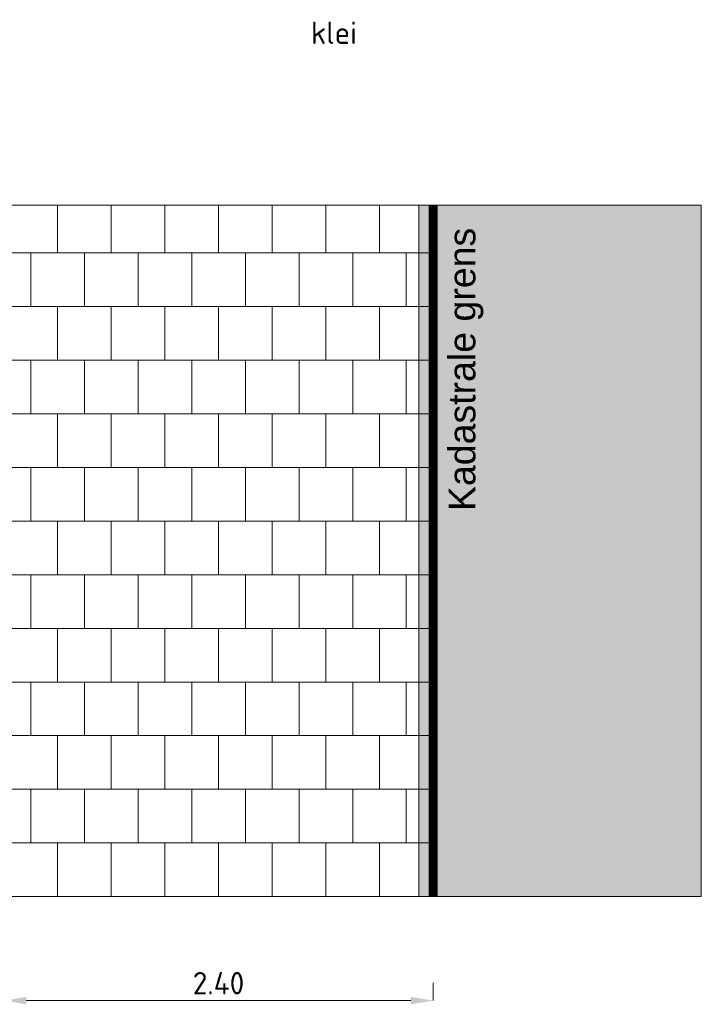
# Model space of a CAD drawing. Header units: metres. Extents: x 92403 to 95147, y 464428 to 465602.
# Tile 289 of 568: x 92448.29 to 92452.11, y 465220.74 to 465226.25. Entities that reach past the tile are written whole.
import ezdxf

# ---------------------------------------------------------------- set-up
doc = ezdxf.new("R2010")
doc.units = ezdxf.units.M
doc.linetypes.add('XX-PROJECTGRENS', pattern=[18, 12, -3, 0, -3])
doc.layers.get('Defpoints').update_dxf_attribs({"linetype": 'CONTINUOUS'})
for name, color, linetype, lineweight in [('B-WE-GW-GROND-T25', 7, 'CONTINUOUS', 25), ('X-XX-AL-M', 7, 'CONTINUOUS', 18), ('X-XX-AL-RMB - profiel', 7, 'CONTINUOUS', 9)]:
    doc.layers.add(name, color=color, linetype=linetype, lineweight=lineweight)
doc.styles.add('Leiden', font='isocp.shx')
doc.styles.add('NLCS-ISO-M50-T25', font='NLCS-ISO.ttf', dxfattribs={"height": 0.125})
doc.dimstyles.new('NLCS-M50-T25-PIJL_L2_H1', dxfattribs={"dimscale": 0.05, "dimtxt": 2.5, "dimasz": 2.5, "dimexe": 2, "dimexo": 2, "dimgap": 0.7, "dimtad": 1, "dimzin": 0, "dimdsep": 46, "dimtxsty": 'NLCS-ISO-M50-T25', "dimcen": 2.5, "dimdle": 2, "dimclrd": 256, "dimclre": 256, "dimclrt": 256, "dimadec": 1, "dimazin": 0, "dimtfac": 1, "dimtdec": 3, "dimtofl": 0, "dimtmove": 0, "dimatfit": 3, "dimfxl": 2, "dimfxlon": 1, "dimtfillclr": 256, "dimtolj": 1, "dimtzin": 0, "dimlwd": -1, "dimlwe": -1, "dimarcsym": 0})

# ---------------------------------------------------------------- blocks, each defined once
blk = doc.blocks.new('*D154')
at = {"layer": 'Defpoints', "color": 0, "transparency": 16777216}
for p in [(92448.2064, 465220.7611), (92450.6064, 465220.7611), (92450.6064, 465220.7611)]:
    blk.add_point(p, dxfattribs=at)
at = {"layer": 'X-XX-AL-M', "transparency": 16777216}
for p, q in [((92448.2064, 465220.7611), (92448.2064, 465220.8611)), ((92450.6064, 465220.7611), (92450.6064, 465220.8611)), ((92448.3314, 465220.7611), (92450.4814, 465220.7611))]:
    blk.add_line(p, q, dxfattribs=at)
for points in [[(92448.3314, 465220.7819), (92448.3314, 465220.7402), (92448.2064, 465220.7611)], [(92450.4814, 465220.7819), (92450.4814, 465220.7402), (92450.6064, 465220.7611)]]:
    blk.add_solid(points, dxfattribs=at)
at = {"layer": 'X-XX-AL-M', "transparency": 16777216, "insert": (92449.4064, 465220.8586), "char_height": 0.125, "attachment_point": 5, "style": 'NLCS-ISO-M50-T25'}
blk.add_mtext('\\A1;2.40', dxfattribs=at)

msp = doc.modelspace()

# ---------------------------------------------------------------- hatches: boundary and pattern name
at = {"layer": 'X-XX-AL-RMB - profiel', "true_color": 0x000000}
h = msp.add_hatch(dxfattribs=at)
h.set_pattern_fill('AVH-TEGEL_300X300_HALFST', color=18, angle=90, pattern_type=2)
h.set_pattern_definition([(90, (92450.60643, 465221.34234), (-0.15, 0.3), [0.3, -0.3]), (180, (92450.60643, 465221.34234), (-4e-17, -0.3), [])])
h.paths.add_polyline_path([(92450.606427, 465221.342343), (92448.206427, 465221.342343), (92448.206427, 465225.208142), (92450.606427, 465225.208142)])
at = {"layer": 'X-XX-AL-RMB - profiel', "true_color": 0xb0b0b0}
h = msp.add_hatch(color=253, dxfattribs=at)
h.dxf.hatch_style = 1
h.paths.add_polyline_path([(92450.606427, 465225.208142), (92450.606427, 465221.342343), (92450.526427, 465221.342343), (92450.526427, 465225.208142)])
at = {"layer": 'X-XX-AL-RMB - profiel', "true_color": 0x9e9e9e}
h = msp.add_hatch(color=253, dxfattribs=at)
h.dxf.hatch_style = 1
h.paths.add_polyline_path([(92452.106427, 465225.208142), (92450.606427, 465225.208142), (92450.606427, 465221.342343), (92452.106427, 465221.342343)])

# ---------------------------------------------------------------- linework, layer by layer
at = {"layer": 'X-XX-AL-RMB - profiel'}
for points in [[(92452.106427, 465225.208142), (92421.377967, 465225.208142), (92421.377967, 465221.342343), (92452.106427, 465221.342343)], [(92450.606427, 465221.342343), (92448.206427, 465221.342343), (92448.206427, 465225.208142), (92450.606427, 465225.208142)]]:
    msp.add_lwpolyline(points, close=True, dxfattribs=at)
at = {"layer": 'X-XX-AL-RMB - profiel', "flags": 128}
msp.add_lwpolyline([(92450.606427, 465225.208142), (92450.606427, 465221.342343), (92450.526427, 465221.342343), (92450.526427, 465225.208142)], close=True, dxfattribs=at)
at = {"layer": 'X-XX-AL-RMB - profiel', "const_width": 0.05, "flags": 128}
msp.add_lwpolyline([(92450.606427, 465221.342343), (92450.606427, 465225.208142)], dxfattribs=at)
at = {"layer": 'X-XX-AL-RMB - profiel', "color": 150, "linetype": 'XX-PROJECTGRENS', "true_color": 0x0078f0, "flags": 128}
msp.add_lwpolyline([(92450.606427, 465221.342343), (92450.606427, 465225.208142)], dxfattribs=at)

# ---------------------------------------------------------------- texts
at = {"layer": 'B-WE-GW-GROND-T25', "insert": (92449.923275, 465226.235432), "char_height": 0.125, "attachment_point": 1, "style": 'NLCS-ISO-M50-T25'}
msp.add_mtext_dynamic_manual_height_columns('klei', width=0.93506957, gutter_width=0.9, heights=[0], dxfattribs=at)
at = {"layer": 'X-XX-AL-RMB - profiel', "linetype": 'Continuous', "ltscale": 1, "insert": (92450.692759, 465227.498082), "char_height": 0.15, "attachment_point": 3, "rotation": 90, "style": 'Leiden'}
msp.add_mtext_dynamic_manual_height_columns('\\pxql;{\\fArial|b0|i0|c0|p34;\\C0;Kadastrale grens}', width=3.99958028, gutter_width=6.25, heights=[5.650079], dxfattribs=at)

# ---------------------------------------------------------------- dimensions: what is measured, and where the dimension line sits
at = {"layer": 'X-XX-AL-M'}
dim = msp.add_aligned_dim(p1=(92448.206427, 465220.761075), p2=(92450.606427, 465220.761075), distance=0, dimstyle='NLCS-M50-T25-PIJL_L2_H1', dxfattribs=at)
dim.commit()
dim.dimension.update_dxf_attribs({"geometry": '*D154', "text_midpoint": (92449.406427, 465220.858575)})

doc.saveas('drawing.dxf')
